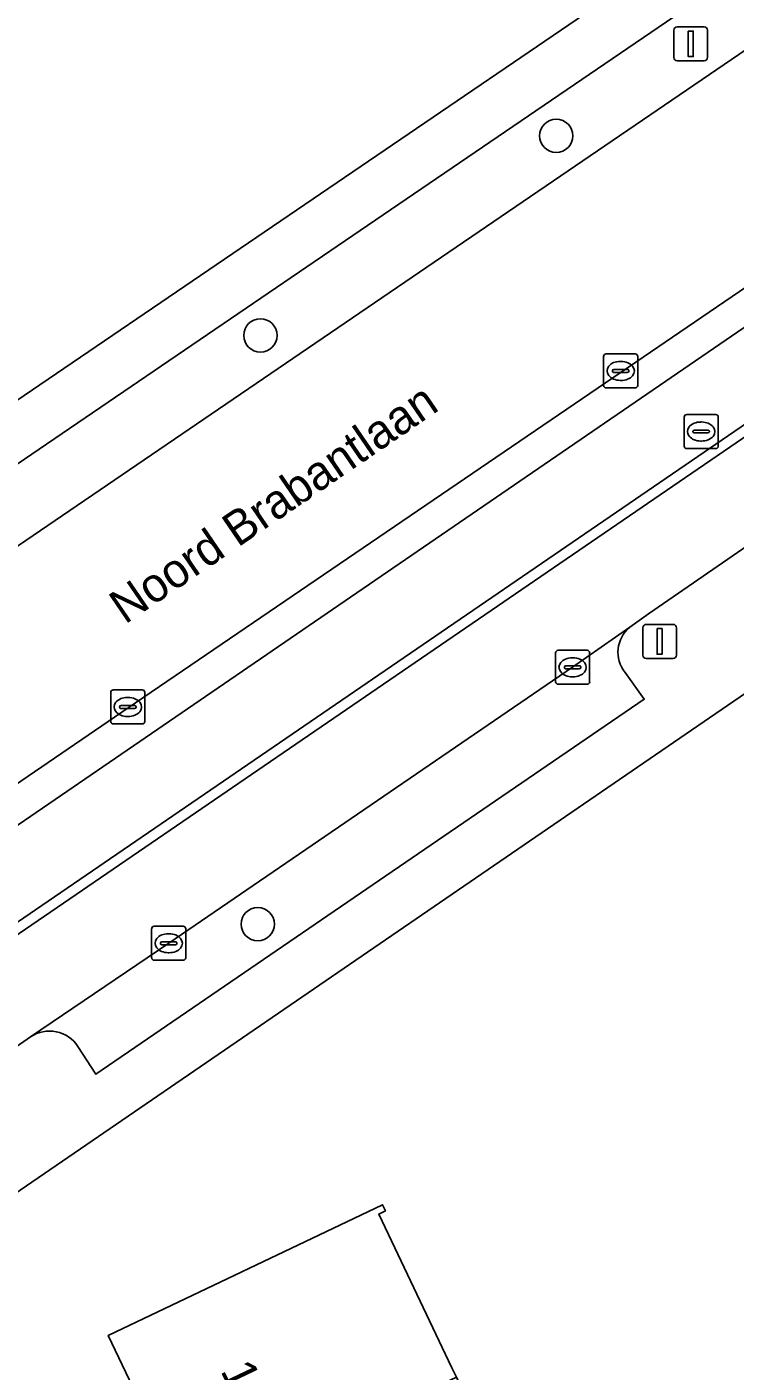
# Model space of a CAD drawing. Extents: x 158086 to 159499, y 382904 to 383981.
# Drawn here: x 158459.23 to 158480.03, y 383517.86 to 383557.35 of the extents above; entities that cross this region are included whole.
import ezdxf

# ---------------------------------------------------------------- set-up
doc = ezdxf.new("R2010")
doc.units = 0
for name, color, linetype in [('IMGEO_Berm_groen', 7, 'Continuous'), ('IMGEO_Boom', 7, 'Continuous'), ('IMGEO_Erf', 7, 'Continuous'), ('IMGEO_Fietspad_gesloten', 7, 'Continuous'), ('IMGEO_Groenvoorziening', 7, 'Continuous'), ('IMGEO_Haag', 7, 'Continuous'), ('IMGEO_Kolk', 7, 'Continuous'), ('IMGEO_Lichtmast', 7, 'Continuous'), ('IMGEO_Openbare_ruimte_label', 7, 'Continuous'), ('IMGEO_OVBaan_gesloten', 7, 'Continuous'), ('IMGEO_Pand', 7, 'Continuous'), ('IMGEO_Pand_nummerreeks', 7, 'Continuous'), ('IMGEO_Parkeervlak_open', 7, 'Continuous'), ('IMGEO_Rijbaan_lokaal_open', 7, 'Continuous'), ('IMGEO_Rijbaan_regionaal_gesloten', 7, 'Continuous'), ('IMGEO_Rioolput', 7, 'Continuous'), ('IMGEO_Verkeerseiland_open', 7, 'Continuous'), ('IMGEO_Voetpad_open', 7, 'Continuous')]:
    doc.layers.add(name, color=color, linetype=linetype)

msp = doc.modelspace()

# ---------------------------------------------------------------- linework, layer by layer
at = {"layer": 'IMGEO_Berm_groen'}
msp.add_lwpolyline([(158661.52, 383682.534), (158548.056, 383605.231), (158537.837, 383598.268), (158500, 383572.487), (158425.464, 383521.701), (158412.679, 383512.917), (158399.643, 383503.685), (158401.599, 383501.25), (158412.794, 383510.243), (158418.409, 383514.401), (158426.656, 383520.079), (158500, 383570.082), (158538.968, 383596.649), (158549.805, 383604.037), (158646.334, 383669.776)], dxfattribs=at)
at = {"layer": 'IMGEO_Boom'}
for centre in [(158474.777, 383554.145), (158466.087, 383548.283), (158466.008, 383530.99)]:
    msp.add_circle(centre, 0.489, dxfattribs=at)
at = {"layer": 'IMGEO_Erf'}
msp.add_lwpolyline([(158487.673, 383514.502), (158486.641, 383516.498), (158490.955, 383518.727), (158488.472, 383523.495), (158484.459, 383521.405), (158483.509, 383523.23), (158481.67, 383526.761), (158486.043, 383529.039), (158484.279, 383532.426), (158480.524, 383537.906), (158455.321, 383520.637), (158465.054, 383500), (158466.286, 383497.387)], dxfattribs=at)
msp.add_lwpolyline([(158474.05, 383513.046), (158476.001, 383508.946), (158478.001, 383504.743), (158478.2, 383504.836), (158478.285, 383504.655), (158474.745, 383502.971), (158470.23, 383500.822), (158468.144, 383505.206), (158466.192, 383509.306), (158463.987, 383513.939), (158461.621, 383518.911), (158469.675, 383522.746), (158469.761, 383522.566), (158469.563, 383522.472), (158471.712, 383517.958), (158471.845, 383517.679)], close=True, dxfattribs=at)
at = {"layer": 'IMGEO_Fietspad_gesloten'}
for points in [[(158406.477, 383492.138), (158407.038, 383492.595), (158415.949, 383500), (158420.474, 383503.76), (158424.552, 383506.994), (158427.887, 383509.53), (158436.47, 383515.388), (158443.607, 383520.298), (158444.263, 383520.715), (158445.933, 383521.775), (158446.621, 383522.245), (158446.476, 383522.514), (158500, 383559.162), (158541.26, 383587.412), (158544.075, 383589.339), (158618.844, 383640.502), (158640.443, 383655.157), (158646.899, 383659.567), (158648.236, 383660.378)], [(158643.219, 383659.898), (158616.779, 383641.989), (158544.359, 383592.419), (158542.712, 383591.29), (158500, 383562.025), (158434.999, 383517.487), (158427.133, 383512.095)]]:
    msp.add_lwpolyline(points, dxfattribs=at)
at = {"layer": 'IMGEO_Groenvoorziening'}
for points in [[(158427.133, 383512.095), (158434.999, 383517.487), (158500, 383562.025), (158542.712, 383591.29), (158544.359, 383592.419), (158616.779, 383641.989), (158643.219, 383659.898)], [(158609.643, 383637.826), (158596.373, 383628.777), (158581.924, 383618.931), (158567.48, 383609.075), (158549.745, 383596.961), (158545.402, 383594.03), (158542.284, 383591.903), (158520.007, 383576.707), (158505.553, 383566.876), (158500, 383563.101), (158493.571, 383558.73), (158476.685, 383547.207), (158462.204, 383537.344), (158446.926, 383526.907), (158434.349, 383518.331)]]:
    msp.add_lwpolyline(points, dxfattribs=at)
at = {"layer": 'IMGEO_Haag'}
for points in [[(158427.133, 383512.095), (158434.999, 383517.487), (158500, 383562.025), (158542.712, 383591.29), (158544.359, 383592.419), (158616.779, 383641.989), (158643.219, 383659.898)], [(158609.643, 383637.826), (158596.373, 383628.777), (158581.924, 383618.931), (158567.48, 383609.075), (158549.745, 383596.961), (158545.402, 383594.03), (158542.284, 383591.903), (158520.007, 383576.707), (158505.553, 383566.876), (158500, 383563.101), (158493.571, 383558.73), (158476.685, 383547.207), (158462.204, 383537.344), (158446.926, 383526.907), (158434.349, 383518.331)]]:
    msp.add_lwpolyline(points, dxfattribs=at)
at = {"layer": 'IMGEO_Kolk'}
for p, q in [((158476.167, 383546.815), (158476.167, 383547.667)), ((158476.242, 383547.741), (158477.094, 383547.741)), ((158476.655, 383547.521), (158476.68, 383547.521)), ((158477.168, 383547.667), (158477.168, 383546.815)), ((158476.426, 383547.235), (158476.426, 383547.247)), ((158476.864, 383547.198), (158476.466, 383547.198)), ((158476.469, 383547.284), (158476.867, 383547.284)), ((158476.91, 383547.247), (158476.91, 383547.235)), ((158477.094, 383546.741), (158476.242, 383546.741)), ((158476.678, 383546.961), (158476.653, 383546.961)), ((158474.756, 383538.109), (158474.756, 383538.961)), ((158474.831, 383539.035), (158475.683, 383539.035)), ((158475.244, 383538.815), (158475.269, 383538.815)), ((158475.757, 383538.961), (158475.757, 383538.109)), ((158475.015, 383538.529), (158475.015, 383538.541)), ((158475.453, 383538.492), (158475.055, 383538.492)), ((158475.058, 383538.578), (158475.456, 383538.578)), ((158475.499, 383538.541), (158475.499, 383538.529)), ((158475.683, 383538.035), (158474.831, 383538.035)), ((158475.267, 383538.255), (158475.242, 383538.255)), ((158461.693, 383536.944), (158461.693, 383537.796)), ((158461.768, 383537.87), (158462.62, 383537.87)), ((158462.181, 383537.65), (158462.206, 383537.65)), ((158462.694, 383537.796), (158462.694, 383536.944)), ((158461.952, 383537.364), (158461.952, 383537.376)), ((158462.39, 383537.327), (158461.992, 383537.327)), ((158461.995, 383537.413), (158462.393, 383537.413)), ((158462.436, 383537.376), (158462.436, 383537.364)), ((158462.62, 383536.87), (158461.768, 383536.87)), ((158462.204, 383537.09), (158462.179, 383537.09)), ((158462.894, 383530.004), (158462.894, 383530.856)), ((158462.969, 383530.93), (158463.821, 383530.93)), ((158463.895, 383530.856), (158463.895, 383530.004)), ((158463.153, 383530.424), (158463.153, 383530.436)), ((158463.196, 383530.473), (158463.594, 383530.473)), ((158463.382, 383530.71), (158463.407, 383530.71)), ((158463.637, 383530.436), (158463.637, 383530.424)), ((158463.591, 383530.387), (158463.193, 383530.387)), ((158463.405, 383530.15), (158463.38, 383530.15)), ((158463.821, 383529.93), (158462.969, 383529.93))]:
    msp.add_line(p, q, dxfattribs=at)
for points in [[(158476.167, 383546.815), (158476.167, 383547.667)], [(158476.242, 383547.741), (158477.094, 383547.741)], [(158477.168, 383547.667), (158477.168, 383546.815)], [(158477.094, 383546.741), (158476.242, 383546.741)], [(158474.756, 383538.109), (158474.756, 383538.961)], [(158474.831, 383539.035), (158475.683, 383539.035)], [(158475.757, 383538.961), (158475.757, 383538.109)], [(158475.683, 383538.035), (158474.831, 383538.035)], [(158461.693, 383536.944), (158461.693, 383537.796)], [(158461.768, 383537.87), (158462.62, 383537.87)], [(158462.694, 383537.796), (158462.694, 383536.944)], [(158462.62, 383536.87), (158461.768, 383536.87)], [(158462.894, 383530.004), (158462.894, 383530.856)], [(158462.969, 383530.93), (158463.821, 383530.93)], [(158463.895, 383530.856), (158463.895, 383530.004)], [(158463.821, 383529.93), (158462.969, 383529.93)]]:
    msp.add_lwpolyline(points, dxfattribs=at)
for centre, radius, start, end in [((158476.244, 383547.665), 0.0765, 91.552, 178.448), ((158476.244, 383547.665), 0.0765, 91.552, 178.448), ((158477.092, 383547.665), 0.0765, 1.552, 88.448), ((158477.092, 383547.665), 0.0765, 1.552, 88.448), ((158476.466, 383547.244), 0.0403, 85.8775, 175.7526), ((158476.463, 383547.234), 0.0366, 178.938, 274.7102), ((158476.867, 383547.241), 0.043, 264.8664, 352.4533), ((158476.871, 383547.246), 0.0386, 1.7309, 96.639), ((158476.244, 383546.817), 0.0765, 181.552, 268.448), ((158476.244, 383546.817), 0.0765, 181.552, 268.448), ((158477.092, 383546.817), 0.0765, 271.552, 358.448), ((158477.092, 383546.817), 0.0765, 271.552, 358.448), ((158474.833, 383538.959), 0.0765, 91.552, 178.448), ((158474.833, 383538.959), 0.0765, 91.552, 178.448), ((158475.681, 383538.959), 0.0765, 1.552, 88.448), ((158475.681, 383538.959), 0.0765, 1.552, 88.448), ((158475.055, 383538.538), 0.0403, 85.8775, 175.7526), ((158475.052, 383538.528), 0.0366, 178.938, 274.7102), ((158475.456, 383538.535), 0.043, 264.8664, 352.4533), ((158475.46, 383538.54), 0.0386, 1.7309, 96.639), ((158474.833, 383538.111), 0.0765, 181.552, 268.448), ((158474.833, 383538.111), 0.0765, 181.552, 268.448), ((158475.681, 383538.111), 0.0765, 271.552, 358.448), ((158475.681, 383538.111), 0.0765, 271.552, 358.448), ((158461.77, 383537.794), 0.0765, 91.552, 178.448), ((158461.77, 383537.794), 0.0765, 91.552, 178.448), ((158462.618, 383537.794), 0.0765, 1.552, 88.448), ((158462.618, 383537.794), 0.0765, 1.552, 88.448), ((158461.992, 383537.373), 0.0403, 85.8775, 175.7526), ((158461.989, 383537.363), 0.0366, 178.938, 274.7102), ((158462.393, 383537.37), 0.043, 264.8664, 352.4533), ((158462.397, 383537.375), 0.0386, 1.7309, 96.639), ((158461.77, 383536.946), 0.0765, 181.552, 268.448), ((158461.77, 383536.946), 0.0765, 181.552, 268.448), ((158462.618, 383536.946), 0.0765, 271.552, 358.448), ((158462.618, 383536.946), 0.0765, 271.552, 358.448), ((158462.971, 383530.854), 0.0765, 91.552, 178.448), ((158462.971, 383530.854), 0.0765, 91.552, 178.448), ((158463.819, 383530.854), 0.0765, 1.552, 88.448), ((158463.819, 383530.854), 0.0765, 1.552, 88.448), ((158463.193, 383530.433), 0.0403, 85.8775, 175.7526), ((158463.19, 383530.423), 0.0366, 178.938, 274.7102), ((158463.594, 383530.43), 0.043, 264.8664, 352.4533), ((158463.598, 383530.435), 0.0386, 1.7309, 96.639), ((158462.971, 383530.006), 0.0765, 181.552, 268.448), ((158462.971, 383530.006), 0.0765, 181.552, 268.448), ((158463.819, 383530.006), 0.0765, 271.552, 358.448), ((158463.819, 383530.006), 0.0765, 271.552, 358.448)]:
    msp.add_arc(centre, radius, start, end, dxfattribs=at)
for centre, major_axis, ratio, start_param, end_param in [((158476.654, 383547.241), (-0.387, 0.002), 0.722429, 4.712389, 7.853982), ((158476.679, 383547.241), (-0.39, 0.002), 0.717154, 1.570796, 4.712389), ((158475.243, 383538.535), (-0.387, 0.002), 0.722429, 4.712389, 7.853982), ((158475.268, 383538.535), (-0.39, 0.002), 0.717154, 1.570796, 4.712389), ((158462.18, 383537.37), (-0.387, 0.002), 0.722429, 4.712389, 7.853982), ((158462.205, 383537.37), (-0.39, 0.002), 0.717154, 1.570796, 4.712389), ((158463.381, 383530.43), (-0.387, 0.002), 0.722429, 4.712389, 7.853982), ((158463.406, 383530.43), (-0.39, 0.002), 0.717154, 1.570796, 4.712389)]:
    msp.add_ellipse(centre, major_axis=major_axis, ratio=ratio, start_param=start_param, end_param=end_param, dxfattribs=at)
at = {"layer": 'IMGEO_Lichtmast'}
for p, q in [((158478.33, 383557.346), (158479.12, 383557.346)), ((158479.12, 383557.346), (158478.33, 383557.346)), ((158478.23, 383556.446), (158478.23, 383557.246)), ((158478.23, 383557.246), (158478.23, 383556.446)), ((158479.22, 383557.246), (158479.22, 383556.446)), ((158479.22, 383556.446), (158479.22, 383557.246)), ((158479.12, 383556.346), (158478.33, 383556.346)), ((158478.33, 383556.346), (158479.12, 383556.346)), ((158477.316, 383538.895), (158477.316, 383539.695)), ((158477.316, 383539.695), (158477.316, 383538.895)), ((158477.416, 383539.795), (158478.206, 383539.795)), ((158478.206, 383539.795), (158477.416, 383539.795)), ((158478.306, 383539.695), (158478.306, 383538.895)), ((158478.306, 383538.895), (158478.306, 383539.695)), ((158478.206, 383538.795), (158477.416, 383538.795)), ((158477.416, 383538.795), (158478.206, 383538.795))]:
    msp.add_line(p, q, dxfattribs=at)
for points in [[(158478.65, 383557.221), (158478.8, 383557.221), (158478.8, 383556.471), (158478.65, 383556.471), (158478.65, 383557.221)], [(158477.736, 383539.67), (158477.886, 383539.67), (158477.886, 383538.92), (158477.736, 383538.92), (158477.736, 383539.67)]]:
    msp.add_lwpolyline(points, dxfattribs=at)
for centre, start, end in [((158478.33, 383557.246), 90, 180), ((158478.33, 383557.246), 90, 180), ((158479.12, 383557.246), 0, 90), ((158479.12, 383557.246), 360, 90), ((158478.33, 383556.446), 180, 270), ((158478.33, 383556.446), 180, 270), ((158479.12, 383556.446), 270, 0), ((158479.12, 383556.446), 270, 0), ((158477.416, 383539.695), 90, 180), ((158477.416, 383539.695), 90, 180), ((158478.206, 383539.695), 0, 90), ((158478.206, 383539.695), 360, 90), ((158477.416, 383538.895), 180, 270), ((158477.416, 383538.895), 180, 270), ((158478.206, 383538.895), 270, 0), ((158478.206, 383538.895), 270, 0)]:
    msp.add_arc(centre, 0.1, start, end, dxfattribs=at)
at = {"layer": 'IMGEO_OVBaan_gesloten'}
msp.add_lwpolyline([(158637.817, 383668.138), (158540.809, 383602.111), (158416.544, 383517.531), (158365.354, 383481.561), (158366.291, 383480.217), (158366.7, 383480.506), (158367.706, 383481.204), (158382.012, 383491.237), (158388.342, 383495.7), (158394.487, 383500), (158394.668, 383500.127), (158398.126, 383502.611), (158399.643, 383503.685), (158412.679, 383512.917), (158425.464, 383521.701), (158500, 383572.487), (158537.837, 383598.268), (158548.056, 383605.231), (158661.52, 383682.534)], dxfattribs=at)
at = {"layer": 'IMGEO_Pand'}
msp.add_lwpolyline([(158471.845, 383517.679), (158471.712, 383517.958), (158469.563, 383522.472), (158469.761, 383522.566), (158469.675, 383522.746), (158461.621, 383518.911), (158463.987, 383513.939)], close=True, dxfattribs=at)
at = {"layer": 'IMGEO_Parkeervlak_open'}
for points in [[(158476.934, 383539.712), (158475.256, 383538.536), (158463.394, 383530.431), (158459.339, 383527.68)], [(158460.731, 383527.4), (158461.255, 383526.579), (158477.362, 383537.598), (158476.797, 383538.384)]]:
    msp.add_lwpolyline(points, dxfattribs=at)
for centre, radius, start, end in [((158477.542, 383538.978), 0.953, 129.6323, 218.5878), ((158459.896, 383526.85), 1, 33.3961, 123.8575)]:
    msp.add_arc(centre, radius, start, end, dxfattribs=at)
at = {"layer": 'IMGEO_Rijbaan_lokaal_open'}
for points in [[(158646.837, 383659.134), (158640.621, 383654.875), (158619.029, 383640.224), (158544.259, 383589.076), (158541.457, 383587.159), (158500, 383558.782), (158446.621, 383522.245), (158445.933, 383521.775)], [(158445.43, 383519.13), (158445.935, 383518.444), (158446.739, 383519.013), (158452.453, 383522.878), (158459.339, 383527.68), (158463.394, 383530.431), (158475.256, 383538.536), (158476.934, 383539.712), (158477.488, 383540.1), (158481.262, 383542.708), (158491.218, 383549.491), (158500, 383555.503), (158505.676, 383559.389), (158506.701, 383560.098), (158509.297, 383561.87), (158518.272, 383568.017)]]:
    msp.add_lwpolyline(points, dxfattribs=at)
at = {"layer": 'IMGEO_Rijbaan_regionaal_gesloten'}
for points in [[(158646.334, 383669.776), (158549.805, 383604.037), (158538.968, 383596.649), (158500, 383570.082), (158426.656, 383520.079)], [(158434.349, 383518.331), (158446.926, 383526.907), (158462.204, 383537.344), (158476.685, 383547.207), (158493.571, 383558.73), (158500, 383563.101), (158505.553, 383566.876), (158520.007, 383576.707), (158542.284, 383591.903), (158545.402, 383594.03), (158549.745, 383596.961), (158567.48, 383609.075), (158581.924, 383618.931), (158596.373, 383628.777), (158609.643, 383637.826)]]:
    msp.add_lwpolyline(points, dxfattribs=at)
at = {"layer": 'IMGEO_Rioolput'}
for p, q in [((158478.531, 383545.034), (158478.531, 383545.886)), ((158478.606, 383545.96), (158479.458, 383545.96)), ((158479.532, 383545.886), (158479.532, 383545.034)), ((158478.79, 383545.454), (158478.79, 383545.466)), ((158479.228, 383545.417), (158478.83, 383545.417)), ((158478.833, 383545.503), (158479.231, 383545.503)), ((158479.019, 383545.74), (158479.044, 383545.74)), ((158479.274, 383545.466), (158479.274, 383545.454)), ((158479.042, 383545.18), (158479.017, 383545.18)), ((158479.458, 383544.96), (158478.606, 383544.96))]:
    msp.add_line(p, q, dxfattribs=at)
for points in [[(158478.531, 383545.034), (158478.531, 383545.886)], [(158478.606, 383545.96), (158479.458, 383545.96)], [(158479.532, 383545.886), (158479.532, 383545.034)], [(158479.458, 383544.96), (158478.606, 383544.96)]]:
    msp.add_lwpolyline(points, dxfattribs=at)
for centre, radius, start, end in [((158478.608, 383545.884), 0.0765, 91.552, 178.448), ((158478.608, 383545.884), 0.0765, 91.552, 178.448), ((158479.456, 383545.884), 0.0765, 1.552, 88.448), ((158479.456, 383545.884), 0.0765, 1.552, 88.448), ((158478.83, 383545.463), 0.0403, 85.8775, 175.7526), ((158478.827, 383545.453), 0.0366, 178.938, 274.7102), ((158479.231, 383545.46), 0.043, 264.8664, 352.4533), ((158479.235, 383545.465), 0.0386, 1.7309, 96.639), ((158478.608, 383545.036), 0.0765, 181.552, 268.448), ((158478.608, 383545.036), 0.0765, 181.552, 268.448), ((158479.456, 383545.036), 0.0765, 271.552, 358.448), ((158479.456, 383545.036), 0.0765, 271.552, 358.448)]:
    msp.add_arc(centre, radius, start, end, dxfattribs=at)
for centre, major_axis, ratio, start_param, end_param in [((158479.018, 383545.46), (-0.387, 0.002), 0.722429, 4.712389, 7.853982), ((158479.043, 383545.46), (-0.39, 0.002), 0.717154, 1.570796, 4.712389)]:
    msp.add_ellipse(centre, major_axis=major_axis, ratio=ratio, start_param=start_param, end_param=end_param, dxfattribs=at)
at = {"layer": 'IMGEO_Verkeerseiland_open'}
msp.add_lwpolyline([(158649.379, 383658.827), (158648.905, 383659.524), (158648.236, 383660.378), (158646.899, 383659.567), (158640.443, 383655.157), (158618.844, 383640.502), (158544.075, 383589.339), (158541.26, 383587.412), (158500, 383559.162), (158446.476, 383522.514), (158446.621, 383522.245), (158500, 383558.782), (158541.457, 383587.159), (158544.259, 383589.076), (158619.029, 383640.224), (158640.621, 383654.875), (158646.837, 383659.134)], dxfattribs=at)
at = {"layer": 'IMGEO_Voetpad_open'}
for points in [[(158459.339, 383527.68), (158452.453, 383522.878), (158455.321, 383520.637), (158480.524, 383537.906), (158482.733, 383539.419), (158500, 383551.249), (158508.446, 383557.036), (158510.46, 383558.395), (158514.203, 383560.987), (158518.351, 383563.801)], [(158481.262, 383542.708), (158477.488, 383540.1), (158476.934, 383539.712)], [(158476.797, 383538.384), (158477.362, 383537.598), (158461.255, 383526.579), (158460.731, 383527.4)]]:
    msp.add_lwpolyline(points, dxfattribs=at)
for centre, radius, start, end in [((158477.542, 383538.978), 0.953, 129.6323, 218.5878), ((158459.896, 383526.85), 1, 33.3961, 123.8575)]:
    msp.add_arc(centre, radius, start, end, dxfattribs=at)

# ---------------------------------------------------------------- texts
at = {"layer": 'IMGEO_Openbare_ruimte_label'}
msp.add_text('Noord Brabantlaan', height=1, rotation=34.3256, dxfattribs=at).set_placement((158462.11, 383539.78))
at = {"layer": 'IMGEO_Pand_nummerreeks'}
msp.add_text('1', height=1, rotation=295.4509, dxfattribs=at).set_placement((158464.904, 383517.879))

doc.saveas('drawing.dxf')
